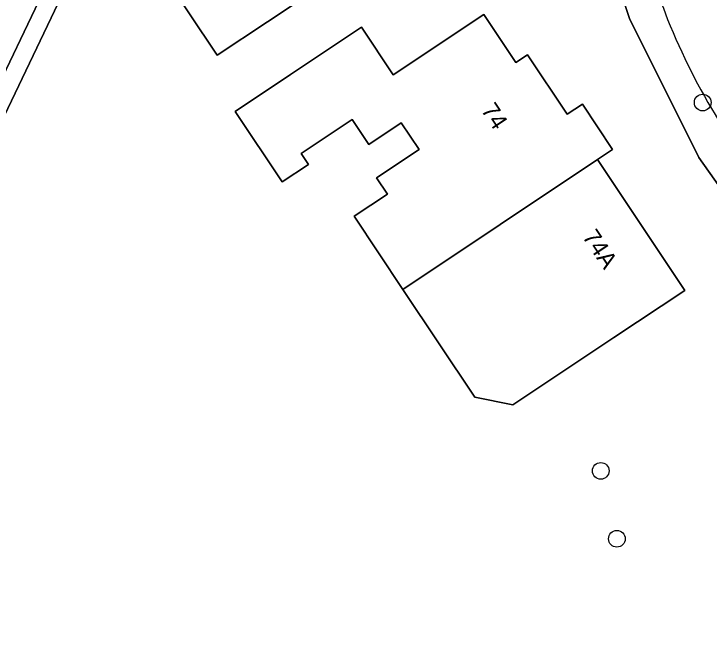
# Model space of a CAD drawing. Extents: x 160663 to 161506, y 382245 to 383291.
# Drawn here: x 161341.79 to 161382.6, y 382687.44 to 382724.32 of the extents above; entities that cross this region are included whole.
import ezdxf

# ---------------------------------------------------------------- set-up
doc = ezdxf.new("R2010")
doc.units = 0
for name, color, linetype in [('IMGEO_Boom', 7, 'Continuous'), ('IMGEO_Erf', 7, 'Continuous'), ('IMGEO_Groenvoorziening', 7, 'Continuous'), ('IMGEO_Pand', 7, 'Continuous'), ('IMGEO_Pand_nummerreeks', 7, 'Continuous'), ('IMGEO_Rijbaan_lokaal_open', 7, 'Continuous'), ('IMGEO_Voetpad_open', 7, 'Continuous')]:
    doc.layers.add(name, color=color, linetype=linetype)

msp = doc.modelspace()

# ---------------------------------------------------------------- linework, layer by layer
at = {"layer": 'IMGEO_Boom'}
for centre in [(161382.227, 382719.117), (161376.24, 382697.49), (161377.189, 382693.505)]:
    msp.add_circle(centre, 0.489, dxfattribs=at)
at = {"layer": 'IMGEO_Erf'}
for points in [[(161347.337, 382731.152), (161336.143, 382707.751), (161328.224, 382691.684), (161342.013, 382676.415), (161351.086, 382665.864), (161352.774, 382667.255), (161359.696, 382659.505), (161391.786, 382621.825)], [(161385.036, 382711.605), (161381.996, 382715.881), (161377.922, 382724.056), (161375.508, 382731.362)], [(161359.628, 382725.835), (161353.715, 382721.893), (161350.428, 382726.824)]]:
    msp.add_lwpolyline(points, dxfattribs=at)
msp.add_lwpolyline([(161377.015, 382705.315), (161371.089, 382701.364), (161368.843, 382701.813), (161364.619, 382708.149), (161361.76, 382712.438), (161363.722, 382713.746), (161363.085, 382714.702), (161365.578, 382716.364), (161364.534, 382717.929), (161362.618, 382716.651), (161361.645, 382718.111), (161358.654, 382716.116), (161359.079, 382715.478), (161357.54, 382714.451), (161354.777, 382718.594), (161358.03, 382720.763), (161362.19, 382723.536), (161364.054, 382720.74), (161369.378, 382724.29), (161371.265, 382721.46), (161371.949, 382721.917), (161374.276, 382718.427), (161375.169, 382719.023), (161376.942, 382716.363), (161376.053, 382715.771), (161381.175, 382708.088)], close=True, dxfattribs=at)
at = {"layer": 'IMGEO_Groenvoorziening'}
for points in [[(161332.746, 382715.633), (161330.285, 382714.104), (161330.353, 382713.201), (161333.65, 382707.843), (161330.404, 382701.495), (161331.533, 382700.977), (161337.697, 382713.486), (161346.223, 382731.302), (161349.183, 382740.184), (161361.199, 382750), (161366.416, 382754.262), (161365.727, 382755.252)], [(161316.418, 382697.891), (161318.926, 382694.91), (161324.44, 382688.072), (161324.738, 382687.634), (161325.631, 382686.32), (161327.823, 382690.87), (161328.224, 382691.684), (161336.143, 382707.751), (161347.337, 382731.152), (161347.107, 382731.612), (161350.119, 382738.881), (161349.183, 382740.184), (161346.223, 382731.302), (161337.697, 382713.486), (161331.533, 382700.977), (161330.404, 382701.495), (161327.368, 382695.557), (161323.815, 382701.31), (161321.041, 382705.804), (161319.907, 382707.036), (161318.294, 382705.346)]]:
    msp.add_lwpolyline(points, dxfattribs=at)
at = {"layer": 'IMGEO_Pand'}
for points in [[(161352.49, 382740.895), (161353.713, 382739.059), (161357.84, 382741.81), (161359.702, 382739.017), (161347.654, 382730.984), (161350.428, 382726.824), (161353.715, 382721.893), (161359.628, 382725.835), (161360.538, 382725.653), (161362.966, 382727.272), (161363.183, 382728.36), (161371.257, 382733.743), (161368.457, 382737.942), (161369.416, 382738.581), (161369.902, 382737.852), (161370.274, 382738.099), (161366.633, 382743.56), (161368.116, 382744.549), (161364.474, 382750), (161364.076, 382750.596), (161363.364, 382750)], [(161375.169, 382719.023), (161374.276, 382718.427), (161371.949, 382721.917), (161371.265, 382721.46), (161369.378, 382724.29), (161364.054, 382720.74), (161362.19, 382723.536), (161358.03, 382720.763), (161354.777, 382718.594), (161357.54, 382714.451), (161359.079, 382715.478), (161358.654, 382716.116), (161361.645, 382718.111), (161362.618, 382716.651), (161364.534, 382717.929), (161365.578, 382716.364), (161363.085, 382714.702), (161363.722, 382713.746), (161361.76, 382712.438), (161364.619, 382708.149), (161376.053, 382715.771), (161376.942, 382716.363)], [(161364.619, 382708.149), (161368.843, 382701.813), (161371.089, 382701.364), (161377.015, 382705.315), (161381.175, 382708.088), (161376.053, 382715.771)]]:
    msp.add_lwpolyline(points, close=True, dxfattribs=at)
at = {"layer": 'IMGEO_Rijbaan_lokaal_open'}
for centre, radius, start, end in [((161434.846, 382745.205), 58.645, 195.74044, 201.2008), ((161416.866, 382738.799), 39.569, 201.9674, 211.6243)]:
    msp.add_arc(centre, radius, start, end, dxfattribs=at)
at = {"layer": 'IMGEO_Voetpad_open'}
msp.add_lwpolyline([(161365.727, 382755.252), (161366.416, 382754.262), (161366.925, 382753.531), (161366.816, 382753.458), (161367.1, 382753.053), (161369.347, 382749.412), (161370.109, 382748.313), (161371.68, 382744.725), (161373.964, 382737.649), (161375.508, 382731.362), (161377.922, 382724.056), (161381.996, 382715.881), (161385.036, 382711.605), (161390.908, 382704.061)], dxfattribs=at)
for centre, radius, start, end in [((161434.846, 382745.205), 58.645, 195.74044, 201.2008), ((161416.866, 382738.799), 39.569, 201.9674, 211.6243)]:
    msp.add_arc(centre, radius, start, end, dxfattribs=at)

# ---------------------------------------------------------------- texts
at = {"layer": 'IMGEO_Pand_nummerreeks'}
for s, rotation, p in [('74', 303.6954, (161369.184, 382718.669)), ('74A', 303.6901, (161375.133, 382711.238))]:
    msp.add_text(s, height=1, rotation=rotation, dxfattribs=at).set_placement(p)

doc.saveas('drawing.dxf')
